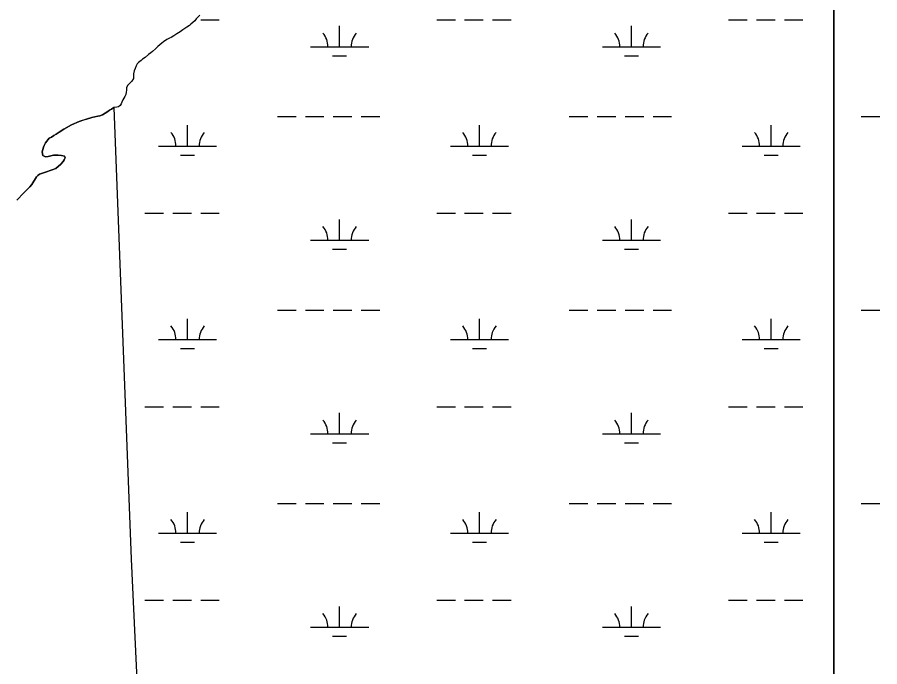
# Model space of a CAD drawing. Extents: x 3177185 to 3215018, y 812988 to 838321.
# Drawn here: x 3205726 to 3207209, y 833574 to 834690 of the extents above; entities that cross this region are included whole.
import ezdxf

# ---------------------------------------------------------------- set-up
doc = ezdxf.new("R2010")
doc.units = 0
for name, color, linetype in [('V-SITE-VEGE', 7, 'Continuous'), ('V-TOPO-SHOR', 7, 'Continuous'), ('V-WETL-SWMP', 7, 'Continuous')]:
    doc.layers.add(name, color=color, linetype=linetype)

msp = doc.modelspace()

# ---------------------------------------------------------------- linework, layer by layer
at = {"layer": 'V-SITE-VEGE'}
msp.add_line((3207130.3, 835963.2), (3207130.3, 831528.2), dxfattribs=at)
for points in [[(3207130.3, 831528.2), (3207130.3, 835963.2)], [(3206040.1, 834694.1), (3206036.4, 834690.3), (3206033.8, 834687.3), (3206031.2, 834684.4), (3206024.7, 834678.2), (3206022.1, 834676), (3206017.7, 834673.3), (3206010.9, 834668.5), (3206006, 834665.2), (3206000.5, 834661.7), (3205995.6, 834658.4), (3205990.7, 834655.5), (3205987.9, 834654.1), (3205983.4, 834652.1), (3205977.4, 834647.9), (3205974.9, 834645.8), (3205967.8, 834639.8), (3205963.7, 834635.8), (3205958.4, 834631.3), (3205955.7, 834629.1), (3205952, 834626.2), (3205945.9, 834621.2), (3205941.7, 834618.2), (3205939, 834616), (3205934.7, 834612.6), (3205932.1, 834610.4), (3205930.5, 834606.9), (3205928.9, 834602), (3205927.2, 834598.2), (3205926, 834593.2), (3205925.8, 834588.5), (3205925.8, 834585.3), (3205923, 834580.5), (3205918.9, 834576.2), (3205916.5, 834573.8), (3205914.2, 834569.6)], [(3205914.2, 834569.6), (3205913.9, 834565), (3205913.6, 834561.4), (3205912.6, 834557.8), (3205911.2, 834554), (3205909.1, 834551.2), (3205907.8, 834548.4), (3205906.1, 834544.1), (3205904.8, 834541.3), (3205903.1, 834538.8), (3205900.2, 834536.3), (3205897.3, 834535.5), (3205892.2, 834535.2), (3205892.1, 834535.1), (3205888.1, 834532.4), (3205884.8, 834530.4), (3205882.1, 834528.4), (3205877.1, 834525.4), (3205872.8, 834522.7), (3205868.1, 834520.7), (3205864.8, 834520.1), (3205854.1, 834517.7), (3205845.4, 834515.3), (3205832.4, 834511), (3205819.1, 834505.6), (3205806.4, 834498.2), (3205798.4, 834492.9), (3205792.7, 834489.2), (3205788.7, 834486.8), (3205784.7, 834484.2), (3205780.7, 834482.2), (3205774.4, 834474.5), (3205772.4, 834469.8), (3205771.1, 834466.8), (3205770.1, 834462.8), (3205768.8, 834458.8), (3205770.1, 834452.4), (3205774.5, 834450.1), (3205779.1, 834450.8), (3205788.5, 834453.1), (3205791.5, 834453.5), (3205796.2, 834453.2), (3205802.2, 834452.5), (3205807.2, 834451.5), (3205808.5, 834448.5), (3205806.9, 834445.2), (3205805.2, 834442.5), (3205801.2, 834437.8), (3205792.2, 834430.4), (3205785.9, 834428.1), (3205780.9, 834426.4), (3205777.9, 834425.1), (3205771.2, 834423.1), (3205764.5, 834420.4), (3205761.5, 834418.4), (3205759.2, 834415.7), (3205751.2, 834402.7), (3205747.9, 834398.6), (3205744.5, 834395.3), (3205737.2, 834388.3), (3205725.2, 834375.6)]]:
    msp.add_lwpolyline(points, dxfattribs=at)
at = {"layer": 'V-TOPO-SHOR'}
for points in [[(3206040.1, 834694.1), (3206036.4, 834690.3), (3206033.8, 834687.3), (3206031.2, 834684.4), (3206024.7, 834678.2), (3206022.1, 834676), (3206017.7, 834673.3), (3206010.9, 834668.5), (3206006, 834665.2), (3206000.5, 834661.7), (3205995.6, 834658.4), (3205990.7, 834655.5), (3205987.9, 834654.1), (3205983.4, 834652.1), (3205977.4, 834647.9), (3205974.9, 834645.8), (3205967.8, 834639.8), (3205963.7, 834635.8), (3205958.4, 834631.3), (3205955.7, 834629.1), (3205952, 834626.2), (3205945.9, 834621.2), (3205941.7, 834618.2), (3205939, 834616), (3205934.7, 834612.6), (3205932.1, 834610.4), (3205930.5, 834606.9), (3205928.9, 834602), (3205927.2, 834598.2), (3205926, 834593.2), (3205925.8, 834588.5), (3205925.8, 834585.3), (3205923, 834580.5), (3205918.9, 834576.2), (3205916.5, 834573.8), (3205914.2, 834569.6), (3205913.9, 834565), (3205913.6, 834561.4), (3205912.6, 834557.8), (3205911.2, 834554), (3205909.1, 834551.2), (3205907.8, 834548.4), (3205906.1, 834544.1), (3205904.8, 834541.3), (3205903.1, 834538.8), (3205900.2, 834536.3), (3205897.3, 834535.5), (3205892.2, 834535.2)], [(3205725.2, 834375.6), (3205737.2, 834388.3), (3205744.5, 834395.3), (3205747.9, 834398.6), (3205751.2, 834402.7), (3205759.2, 834415.7), (3205761.5, 834418.4), (3205764.5, 834420.4), (3205771.2, 834423.1), (3205777.9, 834425.1), (3205780.9, 834426.4), (3205785.9, 834428.1), (3205792.2, 834430.4), (3205801.2, 834437.8), (3205805.2, 834442.5), (3205806.9, 834445.2), (3205808.5, 834448.5), (3205807.2, 834451.5), (3205802.2, 834452.5), (3205796.2, 834453.2), (3205791.5, 834453.5), (3205788.5, 834453.1), (3205779.1, 834450.8), (3205774.5, 834450.1), (3205770.1, 834452.4), (3205768.8, 834458.8), (3205770.1, 834462.8), (3205771.1, 834466.8), (3205772.4, 834469.8), (3205774.4, 834474.5), (3205780.7, 834482.2), (3205784.7, 834484.2), (3205788.7, 834486.8), (3205792.7, 834489.2), (3205798.4, 834492.9), (3205806.4, 834498.2), (3205819.1, 834505.6), (3205832.4, 834511), (3205840.4, 834513.7), (3205845.4, 834515.3), (3205854.1, 834517.7), (3205864.8, 834520.1), (3205868.1, 834520.7), (3205872.8, 834522.7), (3205877.1, 834525.4), (3205882.1, 834528.4), (3205884.8, 834530.4), (3205888.1, 834532.4), (3205892.1, 834535.1), (3205892.2, 834535.2)]]:
    msp.add_lwpolyline(points, dxfattribs=at)
at = {"layer": 'V-WETL-SWMP'}
for p, q in [((3206036.4, 834690.3), (3206033.8, 834687.3)), ((3206017.7, 834673.3), (3206010.9, 834668.5)), ((3206022.1, 834676), (3206017.7, 834673.3)), ((3206024.7, 834678.2), (3206022.1, 834676)), ((3206031.2, 834684.4), (3206024.7, 834678.2)), ((3206033.8, 834687.3), (3206031.2, 834684.4)), ((3206041.6, 834686.1), (3206073.6, 834686.1)), ((3206280.5, 834639.6), (3206280.5, 834675.6)), ((3206447.5, 834686.1), (3206479.5, 834686.1)), ((3206495.5, 834686.1), (3206527.5, 834686.1)), ((3206543.5, 834686.1), (3206575.5, 834686.1)), ((3206782.4, 834639.6), (3206782.4, 834675.6)), ((3206949.4, 834686.1), (3206981.4, 834686.1)), ((3206997.4, 834686.1), (3207029.4, 834686.1)), ((3207045.4, 834686.1), (3207077.4, 834686.1)), ((3205995.6, 834658.4), (3205990.7, 834655.5)), ((3206000.5, 834661.7), (3205995.6, 834658.4)), ((3206006, 834665.2), (3206000.5, 834661.7)), ((3206010.9, 834668.5), (3206006, 834665.2)), ((3205974.9, 834645.8), (3205967.8, 834639.8)), ((3205977.4, 834647.9), (3205974.9, 834645.8)), ((3205983.4, 834652.1), (3205977.4, 834647.9)), ((3205987.9, 834654.1), (3205983.4, 834652.1)), ((3205990.7, 834655.5), (3205987.9, 834654.1)), ((3205955.7, 834629.1), (3205952, 834626.2)), ((3205958.4, 834631.3), (3205955.7, 834629.1)), ((3205963.7, 834635.8), (3205958.4, 834631.3)), ((3205967.8, 834639.8), (3205963.7, 834635.8)), ((3206230.5, 834639.6), (3206330.5, 834639.6)), ((3206732.4, 834639.6), (3206832.4, 834639.6)), ((3205939, 834616), (3205934.7, 834612.6)), ((3205941.7, 834618.2), (3205939, 834616)), ((3205945.9, 834621.2), (3205941.7, 834618.2)), ((3205952, 834626.2), (3205945.9, 834621.2)), ((3206268.5, 834624.2), (3206292.5, 834624.2)), ((3206770.4, 834624.2), (3206794.4, 834624.2)), ((3205928.9, 834602), (3205927.2, 834598.2)), ((3205930.5, 834606.9), (3205928.9, 834602)), ((3205932.1, 834610.4), (3205930.5, 834606.9)), ((3205934.7, 834612.6), (3205932.1, 834610.4)), ((3205925.8, 834585.3), (3205923, 834580.5)), ((3205926, 834593.2), (3205925.8, 834588.5)), ((3205925.8, 834588.5), (3205925.8, 834585.3)), ((3205927.2, 834598.2), (3205926, 834593.2)), ((3205914.2, 834569.6), (3205913.9, 834565)), ((3205916.5, 834573.8), (3205914.2, 834569.6)), ((3205918.9, 834576.2), (3205916.5, 834573.8)), ((3205923, 834580.5), (3205918.9, 834576.2)), ((3205911.2, 834554), (3205909.1, 834551.2)), ((3205912.6, 834557.8), (3205911.2, 834554)), ((3205913.6, 834561.4), (3205912.6, 834557.8)), ((3205913.9, 834565), (3205913.6, 834561.4)), ((3205904.8, 834541.3), (3205903.1, 834538.8)), ((3205906.1, 834544.1), (3205904.8, 834541.3)), ((3205907.8, 834548.4), (3205906.1, 834544.1)), ((3205909.1, 834551.2), (3205907.8, 834548.4)), ((3205897.3, 834535.5), (3205892.2, 834535.2)), ((3205892.2, 834535.2), (3205921.9, 833758.5)), ((3205900.2, 834536.3), (3205897.3, 834535.5)), ((3205903.1, 834538.8), (3205900.2, 834536.3)), ((3206173.6, 834519.6), (3206205.6, 834519.6)), ((3206221.6, 834519.6), (3206253.6, 834519.6)), ((3206269.6, 834519.6), (3206301.6, 834519.6)), ((3206317.6, 834519.6), (3206349.6, 834519.6)), ((3206675.5, 834519.6), (3206707.5, 834519.6)), ((3206723.5, 834519.6), (3206755.5, 834519.6)), ((3206771.5, 834519.6), (3206803.5, 834519.6)), ((3206819.5, 834519.6), (3206851.5, 834519.6)), ((3207177.4, 834519.6), (3207209.4, 834519.6)), ((3206019, 834468.8), (3206019, 834504.8)), ((3206520.9, 834468.8), (3206520.9, 834504.8)), ((3207022.8, 834468.8), (3207022.8, 834504.8)), ((3205969, 834468.8), (3206069, 834468.8)), ((3206470.9, 834468.8), (3206570.9, 834468.8)), ((3206972.8, 834468.8), (3207072.8, 834468.8)), ((3206007, 834453.4), (3206031, 834453.4)), ((3206508.9, 834453.4), (3206532.9, 834453.4)), ((3207010.8, 834453.4), (3207034.8, 834453.4)), ((3205945.6, 834353.4), (3205977.6, 834353.4)), ((3205993.6, 834353.4), (3206025.6, 834353.4)), ((3206041.6, 834353.4), (3206073.6, 834353.4)), ((3206447.5, 834353.4), (3206479.5, 834353.4)), ((3206495.5, 834353.4), (3206527.5, 834353.4)), ((3206543.5, 834353.4), (3206575.5, 834353.4)), ((3206949.4, 834353.4), (3206981.4, 834353.4)), ((3206997.4, 834353.4), (3207029.4, 834353.4)), ((3207045.4, 834353.4), (3207077.4, 834353.4)), ((3206280.5, 834306.9), (3206280.5, 834342.9)), ((3206782.4, 834306.9), (3206782.4, 834342.9)), ((3206230.5, 834306.9), (3206330.5, 834306.9)), ((3206732.4, 834306.9), (3206832.4, 834306.9)), ((3206268.5, 834291.5), (3206292.5, 834291.5)), ((3206770.4, 834291.5), (3206794.4, 834291.5)), ((3206173.6, 834186.9), (3206205.6, 834186.9)), ((3206221.6, 834186.9), (3206253.6, 834186.9)), ((3206269.6, 834186.9), (3206301.6, 834186.9)), ((3206317.6, 834186.9), (3206349.6, 834186.9)), ((3206675.5, 834186.9), (3206707.5, 834186.9)), ((3206723.5, 834186.9), (3206755.5, 834186.9)), ((3206771.5, 834186.9), (3206803.5, 834186.9)), ((3206819.5, 834186.9), (3206851.5, 834186.9)), ((3207177.4, 834186.9), (3207209.4, 834186.9)), ((3206019, 834136.1), (3206019, 834172.1)), ((3206520.9, 834136.1), (3206520.9, 834172.1)), ((3207022.8, 834136.1), (3207022.8, 834172.1)), ((3205969, 834136.1), (3206069, 834136.1)), ((3206470.9, 834136.1), (3206570.9, 834136.1)), ((3206972.8, 834136.1), (3207072.8, 834136.1)), ((3206007, 834120.7), (3206031, 834120.7)), ((3206508.9, 834120.7), (3206532.9, 834120.7)), ((3207010.8, 834120.7), (3207034.8, 834120.7)), ((3205945.6, 834020.7), (3205977.6, 834020.7)), ((3205993.6, 834020.7), (3206025.6, 834020.7)), ((3206041.6, 834020.7), (3206073.6, 834020.7)), ((3206447.5, 834020.7), (3206479.5, 834020.7)), ((3206495.5, 834020.7), (3206527.5, 834020.7)), ((3206543.5, 834020.7), (3206575.5, 834020.7)), ((3206949.4, 834020.7), (3206981.4, 834020.7)), ((3206997.4, 834020.7), (3207029.4, 834020.7)), ((3207045.4, 834020.7), (3207077.4, 834020.7)), ((3206280.5, 833974.3), (3206280.5, 834010.3)), ((3206782.4, 833974.3), (3206782.4, 834010.3)), ((3206230.5, 833974.3), (3206330.5, 833974.3)), ((3206732.4, 833974.3), (3206832.4, 833974.3)), ((3206268.5, 833958.8), (3206292.5, 833958.8)), ((3206770.4, 833958.8), (3206794.4, 833958.8)), ((3206173.6, 833854.2), (3206205.6, 833854.2)), ((3206221.6, 833854.2), (3206253.6, 833854.2)), ((3206269.6, 833854.2), (3206301.6, 833854.2)), ((3206317.6, 833854.2), (3206349.6, 833854.2)), ((3206675.5, 833854.2), (3206707.5, 833854.2)), ((3206723.5, 833854.2), (3206755.5, 833854.2)), ((3206771.5, 833854.2), (3206803.5, 833854.2)), ((3206819.5, 833854.2), (3206851.5, 833854.2)), ((3207177.4, 833854.2), (3207209.4, 833854.2)), ((3206019, 833803.5), (3206019, 833839.5)), ((3206520.9, 833803.5), (3206520.9, 833839.5)), ((3207022.8, 833803.5), (3207022.8, 833839.5)), ((3205969, 833803.5), (3206069, 833803.5)), ((3206470.9, 833803.5), (3206570.9, 833803.5)), ((3206972.8, 833803.5), (3207072.8, 833803.5)), ((3206007, 833788), (3206031, 833788)), ((3206508.9, 833788), (3206532.9, 833788)), ((3207010.8, 833788), (3207034.8, 833788)), ((3205921.9, 833758.5), (3205953.4, 833107)), ((3205945.6, 833688), (3205977.6, 833688)), ((3205993.6, 833688), (3206025.6, 833688)), ((3206041.6, 833688), (3206073.6, 833688)), ((3206447.5, 833688), (3206479.5, 833688)), ((3206495.5, 833688), (3206527.5, 833688)), ((3206543.5, 833688), (3206575.5, 833688)), ((3206949.4, 833688), (3206981.4, 833688)), ((3206997.4, 833688), (3207029.4, 833688)), ((3207045.4, 833688), (3207077.4, 833688)), ((3206280.5, 833641.6), (3206280.5, 833677.6)), ((3206782.4, 833641.6), (3206782.4, 833677.6)), ((3206230.5, 833641.6), (3206330.5, 833641.6)), ((3206732.4, 833641.6), (3206832.4, 833641.6)), ((3206268.5, 833626.2), (3206292.5, 833626.2)), ((3206770.4, 833626.2), (3206794.4, 833626.2))]:
    msp.add_line(p, q, dxfattribs=at)
for centre, start, end in [((3206225.2, 834640.1), 359.2282, 40.7718), ((3206335.7, 834640.1), 139.2282, 180.7718), ((3206727.1, 834640.1), 359.2282, 40.7718), ((3206837.6, 834640.1), 139.2282, 180.7718), ((3205963.8, 834469.3), 359.2282, 40.7718), ((3206074.3, 834469.3), 139.2282, 180.7718), ((3206465.7, 834469.3), 359.2282, 40.7718), ((3206576.2, 834469.3), 139.2282, 180.7718), ((3206967.6, 834469.3), 359.2282, 40.7718), ((3207078.1, 834469.3), 139.2282, 180.7718), ((3206225.2, 834307.4), 359.2282, 40.7718), ((3206335.7, 834307.4), 139.2282, 180.7718), ((3206727.1, 834307.4), 359.2282, 40.7718), ((3206837.6, 834307.4), 139.2282, 180.7718), ((3205963.8, 834136.6), 359.2282, 40.7718), ((3206074.3, 834136.6), 139.2282, 180.7718), ((3206465.7, 834136.6), 359.2282, 40.7718), ((3206576.2, 834136.6), 139.2282, 180.7718), ((3206967.6, 834136.6), 359.2282, 40.7718), ((3207078.1, 834136.6), 139.2282, 180.7718), ((3206225.2, 833974.7), 359.2282, 40.7718), ((3206335.7, 833974.7), 139.2282, 180.7718), ((3206727.1, 833974.7), 359.2282, 40.7718), ((3206837.6, 833974.7), 139.2282, 180.7718), ((3205963.8, 833803.9), 359.2282, 40.7718), ((3206074.3, 833803.9), 139.2282, 180.7718), ((3206465.7, 833803.9), 359.2282, 40.7718), ((3206576.2, 833803.9), 139.2282, 180.7718), ((3206967.6, 833803.9), 359.2282, 40.7718), ((3207078.1, 833803.9), 139.2282, 180.7718), ((3206225.2, 833642.1), 359.2282, 40.7718), ((3206335.7, 833642.1), 139.2282, 180.7718), ((3206727.1, 833642.1), 359.2282, 40.7718), ((3206837.6, 833642.1), 139.2282, 180.7718)]:
    msp.add_arc(centre, 35.2, start, end, dxfattribs=at)

doc.saveas('drawing.dxf')
